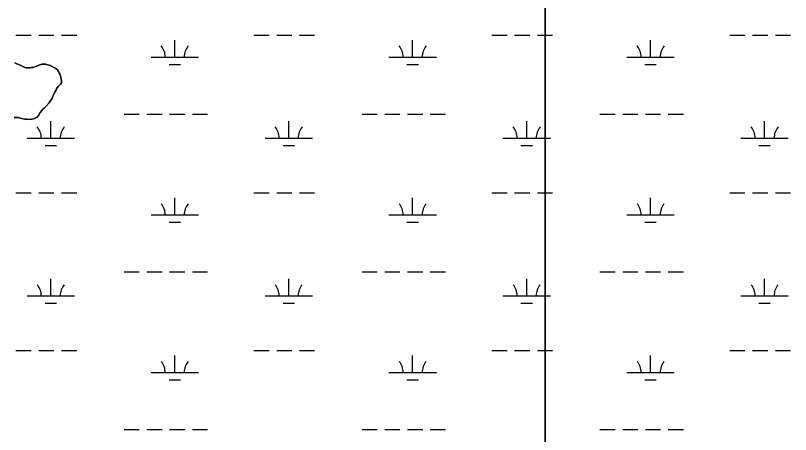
# Model space of a CAD drawing. Extents: x 3161564 to 3199464, y 849354 to 874788.
# Drawn here: x 3187360 to 3188994, y 856709 to 857592 of the extents above; entities that cross this region are included whole.
import ezdxf

# ---------------------------------------------------------------- set-up
doc = ezdxf.new("R2010")
doc.units = 0
for name, color, linetype in [('V-SITE-VEGE', 7, 'Continuous'), ('V-TOPO-SHOR', 7, 'Continuous'), ('V-WETL-SWMP', 7, 'Continuous')]:
    doc.layers.add(name, color=color, linetype=linetype)

msp = doc.modelspace()

# ---------------------------------------------------------------- linework, layer by layer
at = {"layer": 'V-SITE-VEGE'}
msp.add_lwpolyline([(3187358.5, 857492.5), (3187362.6, 857490.7), (3187365.8, 857488.9), (3187369.4, 857487.5), (3187373.5, 857485.3), (3187379.3, 857483), (3187382.5, 857482.1), (3187390.2, 857482.1), (3187393.8, 857482.6), (3187397, 857483.1), (3187401, 857484.9), (3187404.6, 857485.8), (3187409.1, 857487.6), (3187415, 857489.9), (3187419.1, 857489.9), (3187422.7, 857489.9), (3187427.2, 857488.5), (3187431.3, 857487.6), (3187435.8, 857485.8), (3187440.3, 857483.1), (3187444.8, 857480.9), (3187448.5, 857477.7), (3187450.3, 857474.6), (3187452.1, 857471.9), (3187453.5, 857469.2), (3187454.4, 857465.5), (3187456.2, 857458.8), (3187457.1, 857454.7), (3187456.7, 857450.6), (3187454.4, 857447.5), (3187449.9, 857442.5), (3187446.3, 857437.5), (3187444.5, 857434.4), (3187442.7, 857430.7), (3187441.3, 857428), (3187440, 857424.9), (3187438.6, 857422.1), (3187436.4, 857416.7), (3187433.2, 857411.7), (3187431, 857408.1), (3187424.7, 857401.3), (3187422, 857399.1), (3187415.2, 857392.3), (3187412.1, 857388.2), (3187408.5, 857381.4), (3187405.3, 857377.8), (3187402.6, 857376.4), (3187398.1, 857374.6), (3187394.5, 857373.7), (3187390.9, 857373.3), (3187383.6, 857373.7), (3187379.6, 857373.7), (3187372.8, 857375), (3187369.6, 857375.9), (3187366.4, 857377.3), (3187362.4, 857377.7), (3187357, 857377.7)], dxfattribs=at)
at = {"layer": 'V-TOPO-SHOR'}
for points in [[(3187448.5, 857477.7), (3187444.9, 857480.9), (3187440.3, 857483.1), (3187435.8, 857485.8), (3187431.3, 857487.6), (3187427.2, 857488.5), (3187422.7, 857489.9), (3187419.1, 857489.9), (3187415, 857489.9), (3187409.1, 857487.6), (3187404.6, 857485.8), (3187401, 857484.9), (3187397, 857483.1), (3187393.8, 857482.6), (3187390.2, 857482.1), (3187385.7, 857482.1), (3187382.5, 857482.1), (3187379.3, 857483), (3187373.5, 857485.3), (3187369.4, 857487.5), (3187365.8, 857488.9), (3187362.6, 857490.7), (3187358.5, 857492.5)], [(3187357, 857377.7), (3187362.4, 857377.7), (3187366.4, 857377.3), (3187369.6, 857375.9), (3187372.8, 857375), (3187379.6, 857373.7), (3187383.6, 857373.7), (3187390.9, 857373.3), (3187394.5, 857373.7), (3187398.1, 857374.6), (3187402.6, 857376.4), (3187405.3, 857377.8), (3187408.5, 857381.4), (3187412.1, 857388.2), (3187415.2, 857392.3), (3187418.4, 857395.5), (3187422, 857399.1), (3187424.7, 857401.3), (3187431, 857408.1), (3187433.2, 857411.7), (3187436.4, 857416.7), (3187438.6, 857422.1), (3187440, 857424.9), (3187441.3, 857428), (3187442.7, 857430.7), (3187444.5, 857434.4), (3187446.3, 857437.5), (3187449.9, 857442.5), (3187454.4, 857447.5), (3187456.7, 857450.6), (3187457.1, 857454.7), (3187456.2, 857458.8), (3187454.4, 857465.5), (3187453.5, 857469.2), (3187452.1, 857471.9), (3187450.3, 857474.6), (3187448.5, 857477.7)]]:
    msp.add_lwpolyline(points, dxfattribs=at)
at = {"layer": 'V-WETL-SWMP'}
for p, q in [((3188477.3, 858268.9), (3188477.3, 855147.2)), ((3188477.3, 855147.2), (3188477.3, 858268.9)), ((3187360.8, 857551.1), (3187392.8, 857551.1)), ((3187408.8, 857551.1), (3187440.8, 857551.1)), ((3187456.8, 857551.1), (3187488.8, 857551.1)), ((3187862.7, 857551.1), (3187894.7, 857551.1)), ((3187910.7, 857551.1), (3187942.7, 857551.1)), ((3187958.7, 857551.1), (3187990.7, 857551.1)), ((3188364.6, 857551.1), (3188396.6, 857551.1)), ((3188412.6, 857551.1), (3188444.6, 857551.1)), ((3188460.6, 857551.1), (3188477.3, 857551.1)), ((3188477.3, 857551.1), (3188492.6, 857551.1)), ((3188866.5, 857551.1), (3188898.5, 857551.1)), ((3188914.5, 857551.1), (3188946.5, 857551.1)), ((3188962.5, 857551.1), (3188994.5, 857551.1)), ((3187695.6, 857504.7), (3187695.6, 857540.7)), ((3188197.5, 857504.7), (3188197.5, 857540.7)), ((3188699.4, 857504.7), (3188699.4, 857540.7)), ((3187645.6, 857504.7), (3187745.6, 857504.7)), ((3188147.5, 857504.7), (3188247.5, 857504.7)), ((3188649.4, 857504.7), (3188749.4, 857504.7)), ((3187358.5, 857492.5), (3187362.6, 857490.7)), ((3187362.6, 857490.7), (3187365.8, 857488.9)), ((3187365.8, 857488.9), (3187369.4, 857487.5)), ((3187369.4, 857487.5), (3187373.5, 857485.3)), ((3187373.5, 857485.3), (3187379.3, 857483)), ((3187379.3, 857483), (3187382.5, 857482.1)), ((3187382.5, 857482.1), (3187390.2, 857482.1)), ((3187390.2, 857482.1), (3187393.8, 857482.6)), ((3187393.8, 857482.6), (3187397, 857483.1)), ((3187397, 857483.1), (3187401, 857484.9)), ((3187401, 857484.9), (3187404.6, 857485.8)), ((3187404.6, 857485.8), (3187409.1, 857487.6)), ((3187409.1, 857487.6), (3187415, 857489.9)), ((3187415, 857489.9), (3187422.7, 857489.9)), ((3187422.7, 857489.9), (3187427.2, 857488.5)), ((3187427.2, 857488.5), (3187431.3, 857487.6)), ((3187431.3, 857487.6), (3187435.8, 857485.8)), ((3187435.8, 857485.8), (3187440.3, 857483.1)), ((3187440.3, 857483.1), (3187444.8, 857480.9)), ((3187444.8, 857480.9), (3187448.5, 857477.7)), ((3187683.6, 857489.3), (3187707.6, 857489.3)), ((3188185.5, 857489.3), (3188209.5, 857489.3)), ((3188687.4, 857489.3), (3188711.4, 857489.3)), ((3187448.5, 857477.7), (3187450.3, 857474.6)), ((3187450.3, 857474.6), (3187452.1, 857471.9)), ((3187452.1, 857471.9), (3187453.5, 857469.2)), ((3187453.5, 857469.2), (3187454.4, 857465.5)), ((3187454.4, 857465.5), (3187456.2, 857458.8)), ((3187456.7, 857450.6), (3187454.4, 857447.5)), ((3187456.2, 857458.8), (3187457.1, 857454.7)), ((3187457.1, 857454.7), (3187456.7, 857450.6)), ((3187444.5, 857434.4), (3187441.3, 857428)), ((3187446.3, 857437.5), (3187444.5, 857434.4)), ((3187449.9, 857442.5), (3187446.3, 857437.5)), ((3187454.4, 857447.5), (3187449.9, 857442.5)), ((3187436.4, 857416.7), (3187433.2, 857411.7)), ((3187438.6, 857422.1), (3187436.4, 857416.7)), ((3187440, 857424.9), (3187438.6, 857422.1)), ((3187441.3, 857428), (3187440, 857424.9)), ((3187422, 857399.1), (3187415.2, 857392.3)), ((3187424.7, 857401.3), (3187422, 857399.1)), ((3187431, 857408.1), (3187424.7, 857401.3)), ((3187433.2, 857411.7), (3187431, 857408.1)), ((3187412.1, 857388.2), (3187408.5, 857381.4)), ((3187415.2, 857392.3), (3187412.1, 857388.2)), ((3187588.8, 857384.6), (3187620.8, 857384.6)), ((3187636.8, 857384.6), (3187668.8, 857384.6)), ((3187684.8, 857384.6), (3187716.8, 857384.6)), ((3187732.8, 857384.6), (3187764.8, 857384.6)), ((3188090.7, 857384.6), (3188122.7, 857384.6)), ((3188138.7, 857384.6), (3188170.7, 857384.6)), ((3188186.7, 857384.6), (3188218.7, 857384.6)), ((3188234.7, 857384.6), (3188266.7, 857384.6)), ((3188592.6, 857384.6), (3188624.6, 857384.6)), ((3188640.6, 857384.6), (3188672.6, 857384.6)), ((3188688.6, 857384.6), (3188720.6, 857384.6)), ((3188736.6, 857384.6), (3188768.6, 857384.6)), ((3187362.4, 857377.7), (3187357, 857377.7)), ((3187366.4, 857377.3), (3187362.4, 857377.7)), ((3187369.6, 857375.9), (3187366.4, 857377.3)), ((3187372.8, 857375), (3187369.6, 857375.9)), ((3187379.6, 857373.7), (3187372.8, 857375)), ((3187383.6, 857373.7), (3187379.6, 857373.7)), ((3187390.9, 857373.3), (3187383.6, 857373.7)), ((3187394.5, 857373.7), (3187390.9, 857373.3)), ((3187398.1, 857374.6), (3187394.5, 857373.7)), ((3187402.6, 857376.4), (3187398.1, 857374.6)), ((3187405.3, 857377.8), (3187402.6, 857376.4)), ((3187408.5, 857381.4), (3187405.3, 857377.8)), ((3187434.2, 857333.9), (3187434.2, 857369.9)), ((3187936.1, 857333.9), (3187936.1, 857369.9)), ((3188438, 857333.9), (3188438, 857369.9)), ((3188939.9, 857333.9), (3188939.9, 857369.9)), ((3187384.2, 857333.9), (3187484.2, 857333.9)), ((3187886.1, 857333.9), (3187986.1, 857333.9)), ((3188388, 857333.9), (3188477.3, 857333.9)), ((3188477.3, 857333.9), (3188488, 857333.9)), ((3188889.9, 857333.9), (3188989.9, 857333.9)), ((3187422.2, 857318.4), (3187446.2, 857318.4)), ((3187924.1, 857318.4), (3187948.1, 857318.4)), ((3188426, 857318.4), (3188450, 857318.4)), ((3188927.9, 857318.5), (3188951.9, 857318.5)), ((3187360.8, 857218.4), (3187392.8, 857218.4)), ((3187408.8, 857218.4), (3187440.8, 857218.4)), ((3187456.8, 857218.4), (3187488.8, 857218.4)), ((3187695.6, 857172), (3187695.6, 857208)), ((3187862.7, 857218.4), (3187894.7, 857218.4)), ((3187910.7, 857218.4), (3187942.7, 857218.4)), ((3187958.7, 857218.4), (3187990.7, 857218.4)), ((3188197.5, 857172), (3188197.5, 857208)), ((3188364.6, 857218.4), (3188396.6, 857218.4)), ((3188412.6, 857218.4), (3188444.6, 857218.4)), ((3188460.6, 857218.4), (3188477.3, 857218.4)), ((3188477.3, 857218.5), (3188492.6, 857218.5)), ((3188699.4, 857172), (3188699.4, 857208)), ((3188866.5, 857218.5), (3188898.5, 857218.5)), ((3188914.5, 857218.5), (3188946.5, 857218.5)), ((3188962.5, 857218.5), (3188994.5, 857218.5)), ((3187645.6, 857172), (3187745.6, 857172)), ((3188147.5, 857172), (3188247.5, 857172)), ((3188649.4, 857172), (3188749.4, 857172)), ((3187683.6, 857156.6), (3187707.6, 857156.6)), ((3188185.5, 857156.6), (3188209.5, 857156.6)), ((3188687.4, 857156.6), (3188711.4, 857156.6)), ((3187588.8, 857051.9), (3187620.8, 857051.9)), ((3187636.8, 857051.9), (3187668.8, 857051.9)), ((3187684.8, 857051.9), (3187716.8, 857051.9)), ((3187732.8, 857051.9), (3187764.8, 857051.9)), ((3188090.7, 857051.9), (3188122.7, 857051.9)), ((3188138.7, 857051.9), (3188170.7, 857051.9)), ((3188186.7, 857051.9), (3188218.7, 857051.9)), ((3188234.7, 857051.9), (3188266.7, 857051.9)), ((3188592.6, 857052), (3188624.6, 857052)), ((3188640.6, 857052), (3188672.6, 857052)), ((3188688.6, 857052), (3188720.6, 857052)), ((3188736.6, 857052), (3188768.6, 857052)), ((3187434.2, 857001.2), (3187434.2, 857037.2)), ((3187936.1, 857001.2), (3187936.1, 857037.2)), ((3188438, 857001.2), (3188438, 857037.2)), ((3188939.9, 857001.2), (3188939.9, 857037.2)), ((3187384.2, 857001.2), (3187484.2, 857001.2)), ((3187886.1, 857001.2), (3187986.1, 857001.2)), ((3188388, 857001.2), (3188477.3, 857001.2)), ((3188477.3, 857001.2), (3188488, 857001.2)), ((3188889.9, 857001.2), (3188989.9, 857001.2)), ((3187422.2, 856985.8), (3187446.2, 856985.8)), ((3187924.1, 856985.8), (3187948.1, 856985.8)), ((3188426, 856985.8), (3188450, 856985.8)), ((3188927.9, 856985.8), (3188951.9, 856985.8)), ((3187360.8, 856885.8), (3187392.8, 856885.8)), ((3187408.8, 856885.8), (3187440.8, 856885.8)), ((3187456.8, 856885.8), (3187488.8, 856885.8)), ((3187862.7, 856885.8), (3187894.7, 856885.8)), ((3187910.7, 856885.8), (3187942.7, 856885.8)), ((3187958.7, 856885.8), (3187990.7, 856885.8)), ((3188364.6, 856885.8), (3188396.6, 856885.8)), ((3188412.6, 856885.8), (3188444.6, 856885.8)), ((3188460.6, 856885.8), (3188477.3, 856885.8)), ((3188477.3, 856885.8), (3188492.6, 856885.8)), ((3188866.5, 856885.8), (3188898.5, 856885.8)), ((3188914.5, 856885.8), (3188946.5, 856885.8)), ((3188962.5, 856885.8), (3188994.5, 856885.8)), ((3187695.6, 856839.3), (3187695.6, 856875.3)), ((3188197.5, 856839.3), (3188197.5, 856875.3)), ((3188699.4, 856839.4), (3188699.4, 856875.4)), ((3187645.6, 856839.3), (3187745.6, 856839.3)), ((3188147.5, 856839.3), (3188247.5, 856839.3)), ((3188649.4, 856839.4), (3188749.4, 856839.4)), ((3187683.6, 856823.9), (3187707.6, 856823.9)), ((3188185.5, 856823.9), (3188209.5, 856823.9)), ((3188687.4, 856823.9), (3188711.4, 856823.9)), ((3187588.8, 856719.3), (3187620.8, 856719.3)), ((3187636.8, 856719.3), (3187668.8, 856719.3)), ((3187684.8, 856719.3), (3187716.8, 856719.3)), ((3187732.8, 856719.3), (3187764.8, 856719.3)), ((3188090.7, 856719.3), (3188122.7, 856719.3)), ((3188138.7, 856719.3), (3188170.7, 856719.3)), ((3188186.7, 856719.3), (3188218.7, 856719.3)), ((3188234.7, 856719.3), (3188266.7, 856719.3)), ((3188592.6, 856719.3), (3188624.6, 856719.3)), ((3188640.6, 856719.3), (3188672.6, 856719.3)), ((3188688.6, 856719.3), (3188720.6, 856719.3)), ((3188736.6, 856719.3), (3188768.6, 856719.3))]:
    msp.add_line(p, q, dxfattribs=at)
for centre, start, end in [((3187640.4, 857505.2), 359.2282, 40.7718), ((3187750.9, 857505.2), 139.2282, 180.7718), ((3188142.3, 857505.2), 359.2282, 40.7718), ((3188252.8, 857505.2), 139.2282, 180.7718), ((3188644.2, 857505.2), 359.2282, 40.7718), ((3188754.7, 857505.2), 139.2282, 180.7718), ((3187378.9, 857334.4), 359.2282, 40.7718), ((3187489.4, 857334.4), 139.2282, 180.7718), ((3187880.8, 857334.4), 359.2282, 40.7718), ((3187991.3, 857334.4), 139.2282, 180.7718), ((3188382.8, 857334.4), 359.2282, 40.7718), ((3188493.2, 857334.4), 139.2282, 180.7718), ((3188884.7, 857334.4), 359.2282, 40.7718), ((3188995.1, 857334.4), 139.2282, 180.7718), ((3187640.4, 857172.5), 359.2282, 40.7718), ((3187750.9, 857172.5), 139.2282, 180.7718), ((3188142.3, 857172.5), 359.2282, 40.7718), ((3188252.8, 857172.5), 139.2282, 180.7718), ((3188644.2, 857172.5), 359.2282, 40.7718), ((3188754.7, 857172.5), 139.2282, 180.7718), ((3187378.9, 857001.7), 359.2282, 40.7718), ((3187489.4, 857001.7), 139.2282, 180.7718), ((3187880.8, 857001.7), 359.2282, 40.7718), ((3187991.3, 857001.7), 139.2282, 180.7718), ((3188382.8, 857001.7), 359.2282, 40.7718), ((3188493.2, 857001.7), 139.2282, 180.7718), ((3188884.7, 857001.7), 359.2282, 40.7718), ((3188995.1, 857001.7), 139.2282, 180.7718), ((3187640.4, 856839.8), 359.2282, 40.7718), ((3187750.9, 856839.8), 139.2282, 180.7718), ((3188142.3, 856839.8), 359.2282, 40.7718), ((3188252.8, 856839.8), 139.2282, 180.7718), ((3188644.2, 856839.8), 359.2282, 40.7718), ((3188754.7, 856839.8), 139.2282, 180.7718)]:
    msp.add_arc(centre, 35.2, start, end, dxfattribs=at)

doc.saveas('drawing.dxf')
